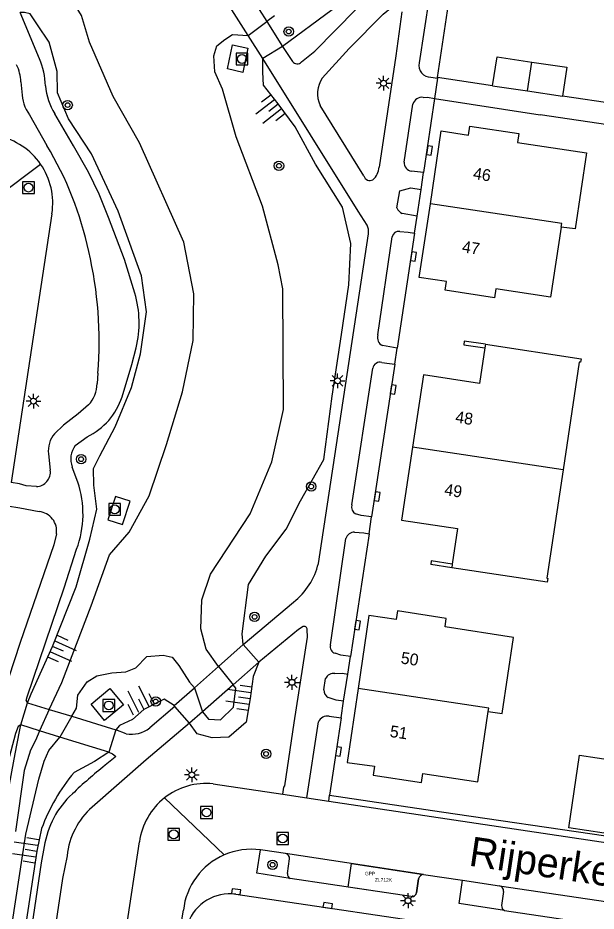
# Model space of a CAD drawing. Extents: x 124000 to 128010, y 398999 to 403000.
# Drawn here: x 126420.5 to 126469.5, y 399718.6 to 399794.3 of the extents above; entities that cross this region are included whole.
import ezdxf

# ---------------------------------------------------------------- set-up
doc = ezdxf.new("R2010")
doc.units = 0
for name, color, linetype in [('bp-anno-kenteken', 7, 'Continuous'), ('bp-grn-parkeervak', 7, 'Continuous'), ('gg-afsc-erfafscheiding', 7, 'Continuous'), ('gg-afsc-hekwerk', 7, 'Continuous'), ('gg-afsc-muur', 7, 'Continuous'), ('gg-anno-huisnummerreeks BGT', 7, 'Continuous'), ('gg-anno-openbare ruimte label', 7, 'Continuous'), ('gg-bbg-bijgebouw', 7, 'Continuous'), ('gg-bbg-hoofdgebouw', 7, 'Continuous'), ('gg-bbg-luifel en loopbrug', 7, 'Continuous'), ('gg-bbg-tussenscheiding', 7, 'Continuous'), ('gg-knt-verharding', 7, 'Continuous'), ('gg-knt-verharding nz', 7, 'Continuous'), ('gg-kntw-wadi', 7, 'Continuous'), ('gg-kntw-waterlijn', 7, 'Continuous'), ('gg-kwrk-kunstwerk niveau 01', 7, 'Continuous'), ('gt-grn-weggrens', 7, 'Continuous'), ('gt-symb-boom', 7, 'Continuous'), ('gt-symb-kolk', 7, 'Continuous'), ('gt-symb-lichtmast', 7, 'Continuous'), ('gt-symb-rioolschacht', 7, 'Continuous'), ('gt-symb-talud symbool', 7, 'Continuous'), ('kenmerkpunt gehandicapten parkeerplaats', 7, 'Continuous')]:
    doc.layers.add(name, color=color, linetype=linetype)

# ---------------------------------------------------------------- blocks, each defined once
blk = doc.blocks.new('gt0-BOOM')
at = {"layer": 'gt-symb-boom'}
for radius in [0.4, 0.2]:
    blk.add_circle((0, 0), radius, dxfattribs=at)
blk = doc.blocks.new('gt0-TALUD_1')
at = {"layer": 'gt-symb-talud symbool'}
for p, q in [((-1, -1), (-1, 0)), ((-0.5, -2), (-0.5, 0)), ((0, -1), (0, 0)), ((0.5, -2), (0.5, 0)), ((1, -1), (1, 0))]:
    blk.add_line(p, q, dxfattribs=at)
blk = doc.blocks.new('gt0-LMAST')
at = {"layer": 'gt-symb-lichtmast'}
for p, q in [((-0.182, 0.173), (-0.447, 0.438)), ((-0.005, 0.246), (-0.005, 0.621)), ((0.172, 0.173), (0.437, 0.438)), ((-0.255, -0.004), (-0.63, -0.004)), ((-0.182, -0.181), (-0.447, -0.446)), ((-0.005, -0.254), (-0.005, -0.629)), ((0.437, -0.446), (0.172, -0.181)), ((0.245, -0.004), (0.62, -0.004))]:
    blk.add_line(p, q, dxfattribs=at)
blk.add_circle((-0.005, -0.004), 0.25, dxfattribs=at)
blk = doc.blocks.new('gt0-RS')
at = {"layer": 'gt-symb-rioolschacht'}
blk.add_lwpolyline([(-0.5, -0.5), (0.5, -0.5), (0.5, 0.5), (-0.5, 0.5)], close=True, dxfattribs=at)
blk.add_circle((0, 0), 0.375, dxfattribs=at)
blk = doc.blocks.new('gt0-KOLK')
at = {"layer": 'gt-symb-kolk'}
blk.add_lwpolyline([(0, 0), (0.375, 0), (0.375, 0.4), (-0.375, 0.4), (-0.375, 0), (0, 0)], dxfattribs=at)

msp = doc.modelspace()

# ---------------------------------------------------------------- linework, layer by layer
at = {"layer": 'bp-grn-parkeervak'}
msp.add_line((126454.406, 399721.322), (126454.226, 399720.121), dxfattribs=at)
msp.add_lwpolyline([(126453.797, 399719.807), (126448.436, 399720.61), (126448.741, 399722.604), (126454.842, 399721.671)], dxfattribs=at)
for centre, radius, start, end in [((126454.855, 399721.208), 0.463, 91.60407, 165.74759), ((126453.857, 399720.26), 0.457, 262.39776, 270.44957), ((126453.847, 399720.208), 0.406, 272.03122, 289.49385), ((126453.85, 399720.184), 0.381, 290.26716, 350.54327)]:
    msp.add_arc(centre, radius, start, end, dxfattribs=at)
at = {"layer": 'gg-afsc-erfafscheiding'}
for p, q in [((126455.776, 399787.467), (126454.842, 399781.182)), ((126454.288, 399777.493), (126454.628, 399779.754)), ((126454.07, 399776.045), (126452.596, 399766.29)), ((126452.391, 399764.94), (126450.436, 399751.992)), ((126450.22, 399750.571), (126448.635, 399740.151)), ((126448.061, 399736.365), (126448.41, 399738.667))]:
    msp.add_line(p, q, dxfattribs=at)
msp.add_lwpolyline([(126447.847, 399734.95), (126447.42, 399732.135), (126446.869, 399728.414)], dxfattribs=at)
at = {"layer": 'gg-afsc-hekwerk'}
for p, q in [((126456.03, 399789.243), (126458.207, 399803.793)), ((126460.692, 399788.549), (126456.03, 399789.243)), ((126471.386, 399786.943), (126466.613, 399787.664)), ((126486.499, 399782.856), (126464.729, 399786.081)), ((126456.345, 399726.998), (126470.281, 399724.953))]:
    msp.add_line(p, q, dxfattribs=at)
at = {"layer": 'gg-afsc-muur'}
msp.add_line((126457.225, 399747.682), (126455.44, 399747.952), dxfattribs=at)
for points in [[(126460.081, 399766.634), (126458.291, 399766.905), (126458.243, 399766.588), (126460.033, 399766.318)], [(126457.271, 399747.987), (126455.486, 399748.257), (126455.44, 399747.952)]]:
    msp.add_lwpolyline(points, dxfattribs=at)
at = {"layer": 'gg-bbg-bijgebouw'}
for p, q in [((126460.692, 399788.549), (126463.653, 399788.107)), ((126463.653, 399788.107), (126466.613, 399787.664))]:
    msp.add_line(p, q, dxfattribs=at)
for points in [[(126460.692, 399788.549), (126461.061, 399790.996), (126464.022, 399790.554)], [(126464.022, 399790.554), (126466.982, 399790.111), (126466.613, 399787.664)]]:
    msp.add_lwpolyline(points, dxfattribs=at)
at = {"layer": 'gg-bbg-hoofdgebouw'}
for p, q in [((126460.081, 399766.634), (126460.033, 399766.318)), ((126457.271, 399747.987), (126457.225, 399747.682))]:
    msp.add_line(p, q, dxfattribs=at)
for points in [[(126455.41, 399778.535), (126456.342, 399784.712), (126458.646, 399784.364), (126458.759, 399785.116), (126462.899, 399784.491), (126462.787, 399783.725), (126468.644, 399782.867), (126467.697, 399776.402), (126466.502, 399776.571)], [(126466.502, 399776.571), (126465.598, 399770.628), (126460.951, 399771.335), (126460.836, 399770.573), (126456.676, 399771.206), (126456.792, 399771.944), (126454.466, 399772.277), (126455.41, 399778.535)], [(126460.081, 399766.634), (126468.184, 399765.409), (126468.134, 399765.107), (126468.029, 399765.124), (126466.658, 399755.996)], [(126460.033, 399766.318), (126459.579, 399763.317), (126454.826, 399764.036), (126453.905, 399757.913)], [(126453.905, 399757.913), (126452.973, 399751.72), (126457.725, 399751.005), (126457.271, 399747.987)], [(126466.658, 399755.996), (126465.275, 399746.788), (126465.377, 399746.771), (126465.326, 399746.456), (126457.225, 399747.682)], [(126460.323, 399735.503), (126461.507, 399735.33), (126462.464, 399741.784), (126456.655, 399742.68), (126456.764, 399743.389), (126452.621, 399744.028), (126452.508, 399743.295), (126450.204, 399743.638), (126449.283, 399737.454)], [(126449.283, 399737.454), (126448.349, 399731.184), (126450.664, 399730.861), (126450.551, 399730.106), (126454.673, 399729.487), (126454.788, 399730.246), (126459.422, 399729.545), (126460.323, 399735.503)]]:
    msp.add_lwpolyline(points, dxfattribs=at)
at = {"layer": 'gg-bbg-luifel en loopbrug'}
msp.add_lwpolyline([(126467.142, 399725.622), (126468.066, 399731.788), (126471.056, 399731.34), (126470.132, 399725.174), (126467.142, 399725.622)], dxfattribs=at)
at = {"layer": 'gg-bbg-tussenscheiding'}
for p, q in [((126463.653, 399788.107), (126464.022, 399790.554)), ((126466.658, 399755.996), (126453.905, 399757.913))]:
    msp.add_line(p, q, dxfattribs=at)
for points in [[(126466.502, 399776.571), (126466.546, 399776.864), (126455.41, 399778.535)], [(126460.323, 399735.503), (126460.366, 399735.788), (126449.283, 399737.454)]]:
    msp.add_lwpolyline(points, dxfattribs=at)
at = {"layer": 'gg-knt-verharding'}
for p, q in [((126458.104, 399814.448), (126454.463, 399790.478)), ((126422.288, 399790.833), (126420.653, 399794.755)), ((126442.867, 399791.879), (126443.729, 399790.608)), ((126420.712, 399788.882), (126420.793, 399788.017)), ((126455.462, 399789.279), (126456.024, 399789.199)), ((126456.024, 399789.199), (126455.776, 399787.467)), ((126456.03, 399789.243), (126456.024, 399789.199)), ((126455.776, 399787.467), (126464.729, 399786.081)), ((126449.774, 399780.906), (126446.063, 399786.884)), ((126453.204, 399782.079), (126453.919, 399786.989)), ((126421.423, 399786.077), (126422.895, 399783.485)), ((126454.842, 399781.182), (126453.821, 399781.296)), ((126454.628, 399779.754), (126454.842, 399781.182)), ((126423.335, 399777.697), (126419.88, 399754.911)), ((126454.288, 399777.493), (126453.032, 399777.726)), ((126454.07, 399776.045), (126454.288, 399777.493)), ((126445.924, 399748.057), (126450.165, 399776)), ((126450.967, 399767.418), (126452.166, 399775.727)), ((126452.596, 399766.29), (126451.361, 399766.525)), ((126452.391, 399764.94), (126452.596, 399766.29)), ((126448.755, 399753.005), (126450.537, 399764.601)), ((126427.239, 399764.178), (126427.176, 399763.297)), ((126425.318, 399758.051), (126426.326, 399758.783)), ((126423.049, 399757.34), (126423.196, 399755.945)), ((126425.527, 399754.945), (126425.056, 399756.224)), ((126450.22, 399750.571), (126450.436, 399751.992)), ((126446.94, 399741.135), (126448.259, 399750.166)), ((126439.55, 399741.165), (126443.809, 399744.765)), ((126448.41, 399738.667), (126448.635, 399740.151)), ((126446.389, 399737.33), (126446.531, 399738.308)), ((126447.847, 399734.95), (126448.061, 399736.365)), ((126433.755, 399735.931), (126431.629, 399734.112)), ((126446.826, 399735.105), (126447.847, 399734.95)), ((126444.939, 399728.176), (126445.927, 399734.614)), ((126429.629, 399733.604), (126428.753, 399733.946)), ((126437.006, 399729.357), (126442.909, 399728.478)), ((126442.909, 399728.478), (126444.939, 399728.176)), ((126444.939, 399728.176), (126446.803, 399727.898)), ((126446.803, 399727.898), (126446.869, 399728.414)), ((126446.869, 399728.414), (126456.345, 399726.998)), ((126446.803, 399727.898), (126505.805, 399719.107)), ((126426.58, 399696.696), (126430.759, 399724.447)), ((126443.317, 399721.762), (126443.481, 399722.996)), ((126453.797, 399719.807), (126443.526, 399721.346)), ((126454.226, 399720.121), (126454.406, 399721.322)), ((126454.842, 399721.671), (126458.147, 399721.186)), ((126458.147, 399721.186), (126461.272, 399720.727)), ((126461.622, 399720.25), (126461.451, 399719.062)), ((126434.31, 399717.667), (126434.478, 399718.647)), ((126461.701, 399718.637), (126472.737, 399716.991))]:
    msp.add_line(p, q, dxfattribs=at)
for points in [[(126444.498, 399790.563), (126445.616, 399791.489), (126450.872, 399796.851), (126453.056, 399799.13)], [(126446.254, 399789.194), (126448.53, 399791.696), (126451.422, 399794.603), (126452.187, 399795.223)], [(126452.992, 399794.805), (126452.491, 399791.087), (126451.061, 399781.646)], [(126439.519, 399789.677), (126438.207, 399789.97), (126438.635, 399792.02), (126439.947, 399791.727), (126439.519, 399789.677)], [(126450.057, 399776.734), (126449.301, 399777.926), (126441.199, 399790.857)], [(126454.807, 399787.561), (126455.176, 399787.583), (126455.776, 399787.467)], [(126430.353, 399770.956), (126429.483, 399773.814), (126428.127, 399777.372), (126427.334, 399779.347), (126426.423, 399781.217), (126425.168, 399783.465), (126423.583, 399786.171)], [(126452.578, 399778.189), (126452.824, 399779.63), (126453.743, 399779.887), (126454.628, 399779.754)], [(126452.838, 399776.184), (126453.543, 399776.124), (126454.07, 399776.045)], [(126429.29, 399762.174), (126430.117, 399764.924), (126430.475, 399766.337)], [(126451.297, 399765.087), (126451.944, 399765.007), (126452.391, 399764.94)], [(126426.435, 399761.482), (126425.55, 399760.745), (126424.322, 399759.767), (126423.558, 399759.049)], [(126422.018, 399754.56), (126421.148, 399754.641), (126420.586, 399754.804), (126419.88, 399754.911)], [(126428.065, 399751.732), (126429.313, 399751.347), (126429.961, 399753.328), (126428.713, 399753.713), (126428.065, 399751.732)], [(126419.579, 399752.928), (126420.612, 399752.773), (126422.259, 399752.453)], [(126450.436, 399751.992), (126449.545, 399752.117), (126449.062, 399752.248)], [(126423.723, 399750.562), (126423.489, 399749.638), (126420.634, 399741.356), (126419.179, 399736.866), (126418.324, 399734.065), (126417.952, 399732.45), (126417.119, 399729.703), (126416.934, 399729.309), (126416.741, 399729.078), (126415.981, 399729.193)], [(126448.993, 399750.694), (126449.777, 399750.638), (126450.22, 399750.571)], [(126421.272, 399736.246), (126421.155, 399736.437), (126421.227, 399736.749), (126424.375, 399745.969), (126425.427, 399749.254)], [(126444.629, 399742.707), (126444.229, 399742.455), (126440.886, 399739.666)], [(126442.909, 399728.478), (126442.99, 399729.069), (126443.08, 399729.201), (126443.873, 399734.538), (126445.003, 399741.802), (126444.977, 399742.45)], [(126448.635, 399740.151), (126447.819, 399740.259), (126447.343, 399740.436)], [(126447.319, 399738.731), (126447.954, 399738.737), (126448.41, 399738.667)], [(126427.799, 399734.721), (126426.666, 399736.124), (126428.257, 399737.461), (126429.389, 399736.058), (126427.799, 399734.721)], [(126448.061, 399736.365), (126447.419, 399736.459), (126446.754, 399736.684)], [(126420.695, 399734.355), (126420.472, 399734.238), (126420.249, 399733.64), (126418.913, 399728.726)], [(126435.008, 399734.505), (126431.326, 399731.401), (126426.756, 399727.392)], [(126428.159, 399732.055), (126428.464, 399731.902), (126428.718, 399731.717), (126428.699, 399731.62), (126427.836, 399730.935)], [(126422.688, 399724.042), (126422.427, 399722.667), (126419.226, 399701.094)], [(126443.526, 399721.346), (126440.698, 399721.788), (126441.01, 399723.763)], [(126443.128, 399723.463), (126441.205, 399723.744), (126441.01, 399723.763)], [(126424.62, 399723.272), (126424.234, 399721.353), (126421.349, 399702.077)], [(126461.701, 399718.637), (126457.858, 399719.218), (126458.147, 399721.186)], [(126438.919, 399720.025), (126459.139, 399717.006), (126471.748, 399715.104)]]:
    msp.add_lwpolyline(points, dxfattribs=at)
for centre, radius, start, end in [((126416.104, 399788.263), 6.696, 2.36919, 22.56669), ((126417.073, 399788.703), 3.644, 2.81092, 26.12967), ((126444.131, 399790.891), 0.492, 215.10253, 318.19949), ((126455.436, 399790.273), 0.995, 168.11985, 271.48189), ((126448.235, 399787.867), 2.384, 146.18977, 204.35685), ((126424.287, 399788.079), 3.495, 181.02395, 214.95766), ((126427.852, 399788.907), 5.071, 184.14686, 212.65047), ((126454.716, 399786.727), 0.839, 83.79551, 161.77923), ((126417.614, 399778.599), 5.795, 34.68798, 78.32295), ((126398.652, 399768.685), 28.403, 11.80315, 31.40354), ((126417.611, 399778.603), 5.795, 351.00486, 34.6414), ((126453.921, 399782.01), 0.721, 174.48279, 261.99307), ((126449.551, 399781.713), 1.511, 311.06515, 357.44105), ((126450.292, 399781.048), 0.537, 195.32486, 298.02674), ((126453.369, 399778.51), 0.854, 202.11319, 246.76217), ((126448.74, 399776.165), 1.434, 353.38149, 23.35928), ((126452.737, 399775.61), 0.582, 79.97574, 168.46033), ((126394.026, 399766.842), 33.319, 355.41335, 13.27789), ((126422.103, 399768.427), 8.629, 345.98293, 17.04303), ((126451.644, 399767.183), 0.716, 160.87554, 246.7395), ((126451.136, 399764.502), 0.607, 74.58824, 170.60745), ((126424.342, 399763.395), 2.835, 317.56644, 358.01666), ((126423.754, 399764.022), 5.836, 296.14626, 341.54173), ((126425.199, 399757.63), 2.169, 139.14502, 187.68424), ((126426.796, 399756.907), 1.869, 142.24897, 201.42936), ((126421.975, 399755.79), 1.231, 272.0145, 7.22041), ((126417.545, 399752.239), 8.428, 339.25743, 18.72922), ((126449.366, 399752.812), 0.641, 162.49275, 241.6571), ((126422.065, 399750.79), 1.674, 352.15682, 83.33679), ((126448.966, 399749.958), 0.737, 87.8859, 163.5725), ((126440.147, 399749.443), 5.941, 308.05446, 346.50676), ((126444.701, 399742.44), 0.277, 2.10554, 105.0023), ((126447.476, 399740.978), 0.558, 163.6977, 256.23246), ((126447.252, 399737.91), 0.823, 85.32683, 151.12716), ((126447.092, 399737.301), 0.704, 177.65102, 241.28322), ((126446.713, 399734.244), 0.869, 82.50708, 154.77634), ((126430.069, 399736.062), 2.497, 259.84625, 308.65723), ((126453.234, 399699.15), 40.686, 128.62764, 133.8058), ((126436.39, 399723.713), 5.677, 83.77463, 128.17852), ((126430.169, 399722.925), 7.564, 132.37644, 171.50918), ((126436.389, 399723.711), 5.678, 128.15949, 172.55614), ((126430.872, 399722.644), 6.283, 130.92413, 174.26722), ((126440.247, 399718), 5.814, 82.45798, 113.37872), ((126443.058, 399723.043), 0.425, 353.61151, 80.55894), ((126440.249, 399718.009), 5.806, 113.43393, 173.68741), ((126443.672, 399721.68), 0.364, 166.95687, 246.39339), ((126454.855, 399721.208), 0.463, 91.60407, 165.74759), ((126461.166, 399720.282), 0.457, 355.97983, 76.55909), ((126438.461, 399716.216), 3.837, 83.14425, 159.50416), ((126453.851, 399720.183), 0.38, 261.78754, 350.61585), ((126461.858, 399719.015), 0.409, 173.42122, 247.50987)]:
    msp.add_arc(centre, radius, start, end, dxfattribs=at)
at = {"layer": 'gg-knt-verharding nz'}
for p, q in [((126454.842, 399721.671), (126443.128, 399723.463)), ((126461.272, 399720.727), (126473.706, 399718.87))]:
    msp.add_line(p, q, dxfattribs=at)
at = {"layer": 'gg-kntw-wadi'}
for points in [[(126421.272, 399736.246), (126421.58, 399736.984), (126423.394, 399741.016), (126425.385, 399746.076), (126426.553, 399750.109), (126427.146, 399752.643), (126426.876, 399754.688), (126426.869, 399756.102), (126427.411, 399757.164), (126428.694, 399759.625), (126430.089, 399762.968), (126430.851, 399765.811), (126431.355, 399769.376), (126430.927, 399772.444), (126428.948, 399777.919), (126426.692, 399782.788), (126424.735, 399785.749), (126423.796, 399787.933), (126423.774, 399789.74), (126423.113, 399792.246), (126422.126, 399793.697), (126421.491, 399794.656), (126421.017, 399794.764), (126420.653, 399794.755)], [(126447.086, 399794.995), (126442.867, 399791.879)], [(126439.55, 399741.165), (126439.448, 399742.088), (126439.999, 399746.261), (126441.475, 399748.677), (126443.202, 399750.968), (126444.417, 399753.364), (126446.369, 399756.855), (126447.095, 399762.239), (126447.871, 399767.455), (126448.515, 399771.659), (126448.663, 399775.162), (126447.973, 399778.242), (126445.678, 399781.908), (126443.962, 399785.074), (126442.499, 399786.999), (126441.257, 399788.597), (126441.223, 399789.709), (126441.199, 399790.857)], [(126440.886, 399739.666), (126440.403, 399738.455), (126440.131, 399736.601), (126439.812, 399734.6), (126438.336, 399733.31), (126436.913, 399733.272), (126435.634, 399733.597), (126435.008, 399734.505)], [(126433.7, 399735.999), (126432.842, 399736.543), (126431.122, 399735.675), (126430.162, 399734.828), (126429.069, 399734.318), (126428.753, 399733.946)], [(126418.97, 399698.357), (126419.247, 399697.43), (126419.083, 399696.437), (126418.423, 399693.642), (126415.85, 399676.238), (126413.596, 399659.454), (126412.98, 399658.335), (126411.671, 399657.604), (126409.965, 399657.429), (126408.391, 399657.871), (126406.801, 399658.627), (126406.401, 399659.835), (126409.24, 399678.024), (126412.342, 399697.327), (126416.336, 399723.328), (126416.761, 399725.424), (126417.245, 399726.291), (126418.921, 399727.221), (126419.605, 399728.553), (126420.23, 399731.91), (126420.602, 399733.801), (126420.695, 399734.355)], [(126428.159, 399732.055), (126426.943, 399731.259), (126425.209, 399730.337)], [(126422.465, 399725.572), (126422.045, 399723.667), (126418.646, 399701.292)]]:
    msp.add_lwpolyline(points, dxfattribs=at)
msp.add_arc((126437.699, 399719.972), 16.23, 140.31126, 159.81642, dxfattribs=at)
at = {"layer": 'gg-kntw-waterlijn'}
for p, q in [((126439.974, 399792.807), (126441.546, 399793.988)), ((126437.45, 399739.311), (126438.696, 399737.744)), ((126435.418, 399737.516), (126436.093, 399735.458)), ((126423.112, 399735.68), (126422.27, 399733.87)), ((126425.021, 399735.093), (126424.004, 399733.335))]:
    msp.add_line(p, q, dxfattribs=at)
for points in [[(126423.112, 399735.68), (126424.188, 399737.942), (126426.671, 399744.455), (126428.222, 399748.773), (126429.897, 399750.694), (126431.588, 399753.771), (126433.053, 399758.119), (126434.41, 399762.602), (126435.307, 399766.941), (126435.361, 399770.906), (126434.505, 399775.288), (126430.764, 399783.716), (126428.518, 399787.627), (126426.513, 399792.228), (126425.844, 399794.499), (126424.548, 399796.638), (126423.34, 399797.759), (126421.929, 399798.093), (126419.656, 399797.126)], [(126442.192, 399794.472), (126441.546, 399793.988)], [(126437.45, 399739.311), (126436.422, 399740.794), (126435.968, 399742.498), (126436.04, 399744.963), (126436.79, 399747.143), (126440.153, 399752.267), (126441.969, 399756.675), (126442.973, 399761.106), (126442.907, 399771.343), (126442.523, 399773.362), (126441.197, 399778.348), (126438.946, 399784.225), (126437.783, 399788.257), (126437.136, 399789.734), (126437.051, 399791.071), (126437.32, 399791.925), (126438.001, 399792.461), (126438.646, 399792.882), (126439.974, 399792.807)], [(126425.021, 399735.093), (126425.408, 399735.788), (126425.525, 399736.873), (126426.334, 399738.024), (126427.15, 399738.511), (126428.401, 399738.779), (126429.591, 399738.863), (126430.443, 399739.194), (126431.388, 399740.159), (126432.76, 399740.271), (126433.531, 399740.105), (126434.09, 399739.406), (126435, 399737.99), (126435.418, 399737.516)], [(126436.093, 399735.458), (126436.599, 399734.849), (126437.633, 399734.782), (126438.723, 399735.876), (126438.92, 399737.489), (126438.696, 399737.744)], [(126418.59, 399708.627), (126421.13, 399725.107), (126422.232, 399729.764), (126422.667, 399731.293), (126423.084, 399732.194), (126424.004, 399733.335)], [(126422.27, 399733.87), (126421.978, 399733.105), (126421.522, 399732.214), (126420.972, 399730.493), (126420.255, 399725.317)]]:
    msp.add_lwpolyline(points, dxfattribs=at)
at = {"layer": 'gg-kwrk-kunstwerk niveau 01'}
for p, q in [((126439.548, 399797.178), (126441.546, 399793.988)), ((126439.974, 399792.807), (126438.004, 399795.942)), ((126441.546, 399793.988), (126442.867, 399791.879)), ((126441.199, 399790.857), (126439.974, 399792.807)), ((126442.867, 399791.879), (126441.199, 399790.857)), ((126437.45, 399739.311), (126439.55, 399741.165)), ((126439.55, 399741.165), (126440.886, 399739.666)), ((126440.886, 399739.666), (126438.696, 399737.744)), ((126435.418, 399737.516), (126437.45, 399739.311)), ((126433.7, 399735.999), (126435.418, 399737.516)), ((126438.696, 399737.744), (126436.093, 399735.458)), ((126420.695, 399734.355), (126421.272, 399736.246)), ((126421.272, 399736.246), (126423.112, 399735.68)), ((126423.112, 399735.68), (126425.021, 399735.093)), ((126433.755, 399735.931), (126433.7, 399735.999)), ((126435.008, 399734.505), (126433.755, 399735.931)), ((126425.021, 399735.093), (126428.753, 399733.946)), ((126436.093, 399735.458), (126435.008, 399734.505)), ((126422.27, 399733.87), (126420.695, 399734.355)), ((126424.004, 399733.335), (126422.27, 399733.87)), ((126428.159, 399732.055), (126424.004, 399733.335)), ((126428.753, 399733.946), (126428.159, 399732.055))]:
    msp.add_line(p, q, dxfattribs=at)
at = {"layer": 'gt-grn-weggrens'}
for p, q in [((126416.84, 399777.758), (126422.379, 399781.897)), ((126432.881, 399728.176), (126437.94, 399723.336))]:
    msp.add_line(p, q, dxfattribs=at)

# ---------------------------------------------------------------- block references
at = {"layer": 'gt-symb-boom'}
for p in [(126443.404, 399793.137), (126424.667, 399786.906), (126442.582, 399781.764), (126425.812, 399756.889), (126445.315, 399754.569), (126440.508, 399743.522), (126432.133, 399736.352), (126441.49, 399731.899), (126442.035, 399722.502)]:
    msp.add_blockref('gt0-BOOM', p, dxfattribs=at)
at = {"layer": 'gt-symb-kolk'}
for p, rotation in [((126455.129, 399783.088), -98.54552999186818), ((126453.777, 399774.094), -98.61057080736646), ((126452.07, 399762.819), -98.56946980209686), ((126450.703, 399753.749), -98.65167459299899), ((126449.044, 399742.847), -98.62652781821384), ((126447.42, 399732.135), -98.41425659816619), ((126438.919, 399720.025), -8.52039143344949), ((126446.683, 399718.862), -8.47131444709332)]:
    msp.add_blockref('gt0-KOLK', p, dxfattribs=dict(at, rotation=rotation))
at = {"layer": 'gt-symb-lichtmast'}
for p in [(126451.453, 399788.762), (126447.549, 399763.537), (126421.778, 399761.814), (126443.689, 399737.973), (126435.199, 399730.135), (126453.523, 399719.464)]:
    msp.add_blockref('gt0-LMAST', p, dxfattribs=at)
at = {"layer": 'gt-symb-rioolschacht'}
for p in [(126439.448, 399790.82), (126421.352, 399779.913), (126428.659, 399752.632), (126428.156, 399736.01), (126436.442, 399726.938), (126433.655, 399725.081), (126442.897, 399724.73)]:
    msp.add_blockref('gt0-RS', p, dxfattribs=at)
at = {"layer": 'gt-symb-talud symbool'}
for p, xscale, yscale, rotation in [((126442.499, 399786.999), 1.000547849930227, 1.000547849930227, -52.1451060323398), ((126423.394, 399741.016), 0.9999219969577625, 0.9999219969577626, 65.79315601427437), ((126431.122, 399735.675), 1.0004249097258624, 1.0004249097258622, -153.2044350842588), ((126440.131, 399736.601), 0.9995729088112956, 0.9995729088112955, -98.34086686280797), ((126422.045, 399723.667), 1.0003104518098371, 1.000310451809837, -98.62422873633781)]:
    msp.add_blockref('gt0-TALUD_1', p, dxfattribs=dict(at, xscale=xscale, yscale=yscale, rotation=rotation))

# ---------------------------------------------------------------- texts
at = {"layer": 'bp-anno-kenteken'}
msp.add_text('ZL712K', height=0.3, dxfattribs=at).set_placement((126450.715, 399721.07))
at = {"layer": 'gg-anno-huisnummerreeks BGT'}
for s, rotation, p in [('46', 351.4, (126458.988, 399780.649)), ('47', 351.4, (126458.05, 399774.432)), ('48', 351.4, (126457.479, 399760.001)), ('49', 351.4, (126456.552, 399753.843)), ('50', 351.5, (126452.858, 399739.577)), ('51', 351.5, (126451.93, 399733.349))]:
    msp.add_text(s, height=1, rotation=rotation, dxfattribs=at).set_placement(p)
at = {"layer": 'gg-anno-openbare ruimte label'}
msp.add_text('Rijperkerkpark', height=2.5, rotation=351.5, dxfattribs=at).set_placement((126458.592, 399722.44))
at = {"layer": 'kenmerkpunt gehandicapten parkeerplaats'}
msp.add_text('GPP', height=0.3, dxfattribs=at).set_placement((126449.866, 399721.609))

doc.saveas('drawing.dxf')
